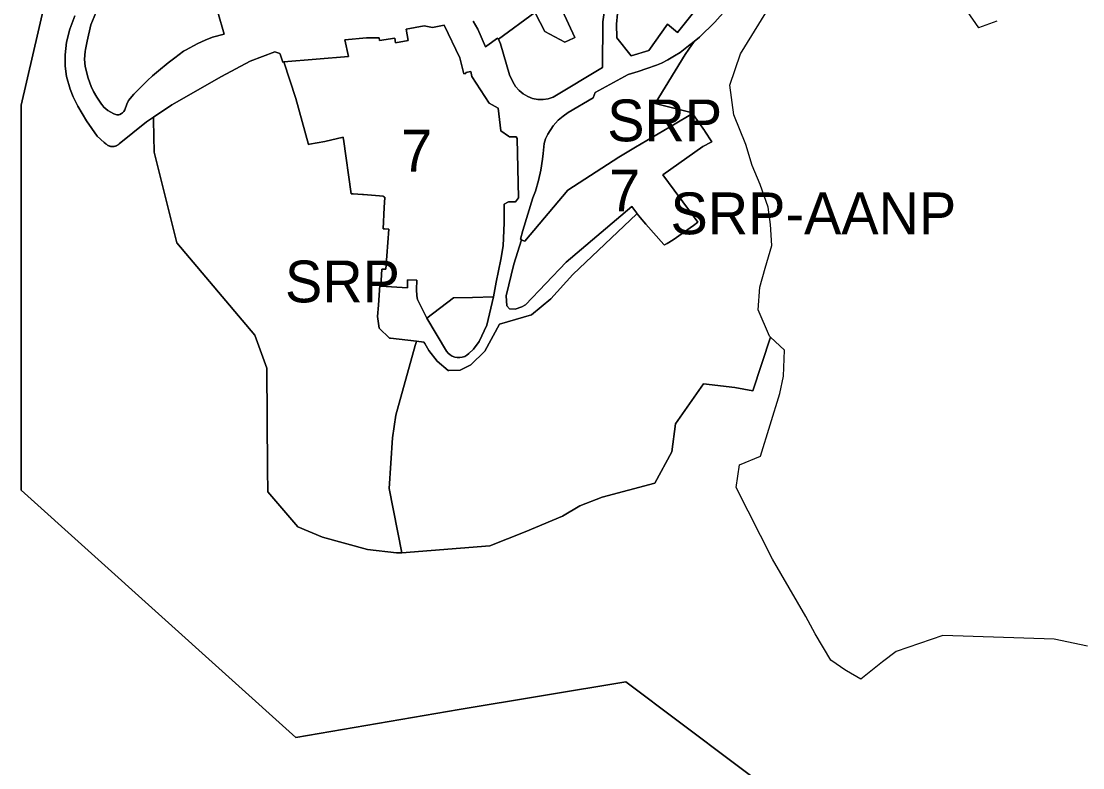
# Model space of a CAD drawing. Extents: x 598968 to 613553, y 4409678 to 4430833.
# Drawn here: x 610348.2 to 610653, y 4417730.3 to 4417944.6 of the extents above; entities that cross this region are included whole.
import ezdxf

# ---------------------------------------------------------------- set-up
doc = ezdxf.new("R2010")
doc.units = 0
for name, color, linetype in [('1', 7, 'Continuous'), ('Sòl Rústic Protegit', 7, 'Continuous'), ('Sòl Rústic Protegit - Alt Nivell de Protecció', 7, 'Continuous'), ('ZONA 7. CONJUNTS AMB ORDENACIONS ESPECÍFIQUES', 7, 'Continuous')]:
    doc.layers.add(name, color=color, linetype=linetype)

msp = doc.modelspace()

# ---------------------------------------------------------------- linework, layer by layer
at = {"layer": '1'}
for points in [[(610402.8218, 4417953.6371), (610406.4617, 4417940.8574), (610403.1318, 4417940.0273), (610401.081, 4417939.167), (610398.9218, 4417938.2473), (610395.3819, 4417936.3173), (610394.7919, 4417935.9973), (610392.3019, 4417934.1072), (610390.402, 4417932.6672), (610387.692, 4417930.3972), (610385.912, 4417928.8872), (610384.492, 4417927.5672), (610383.1421, 4417926.2972), (610380.5621, 4417923.6872), (610379.0621, 4417921.8972), (610378.5421, 4417920.8072), (610377.9521, 4417919.1872), (610377.6621, 4417918.6972), (610377.2822, 4417918.2872), (610377.0522, 4417918.1172), (610376.5522, 4417917.8572), (610376.2822, 4417917.7772), (610375.7222, 4417917.6972), (610374.8022, 4417918.0272), (610373.1022, 4417918.9771), (610371.9422, 4417919.9271), (610371.3622, 4417920.6571), (610371.2665, 4417920.7815), (610370.6664, 4417921.6321), (610369.9222, 4417922.777), (610368.9922, 4417924.397), (610368.3022, 4417925.9169), (610367.4822, 4417928.2269), (610366.5823, 4417931.5768), (610366.4022, 4417933.7068), (610366.6022, 4417935.8868), (610366.7122, 4417936.5268), (610367.1422, 4417938.8767), (610368.2422, 4417943.5967), (610373.0321, 4417955.1666)], [(610547.1001, 4417954.5196), (610536.6673, 4417941.3542), (610533.8103, 4417943.7595), (610528.4372, 4417936.1841), (610523.3205, 4417934.6895), (610519.2325, 4417939.8315), (610519.1071, 4417943.8006), (610519.3856, 4417946.7911)], [(610363.6146, 4417946.1933), (610362.1546, 4417942.3434), (610361.2446, 4417938.5935), (610360.8946, 4417934.9534), (610360.8146, 4417931.7436), (610361.2546, 4417928.7237), (610362.3346, 4417925.0738), (610363.1546, 4417922.9039), (610364.4546, 4417920.254), (610367.01, 4417916.0632), (610370.0019, 4417911.577), (610372.0962, 4417909.7824), (610372.5647, 4417909.3728), (610372.6663, 4417909.2824), (610372.7722, 4417909.1972), (610372.8822, 4417909.1173), (610372.996, 4417909.0429), (610373.1133, 4417908.9741), (610373.2339, 4417908.9114), (610373.3574, 4417908.8546), (610373.3675, 4417908.8506), (610373.4836, 4417908.804), (610373.6121, 4417908.7597), (610373.7427, 4417908.7217), (610373.8749, 4417908.6902), (610374.0086, 4417908.6654), (610374.1433, 4417908.6471), (610374.2788, 4417908.6356), (610374.4147, 4417908.6307), (610374.5506, 4417908.6325), (610374.6863, 4417908.6409), (610374.8214, 4417908.6561), (610374.9556, 4417908.6781), (610375.0886, 4417908.7065), (610375.22, 4417908.7415), (610375.3495, 4417908.7829), (610375.4768, 4417908.8306), (610375.6016, 4417908.8847), (610375.7235, 4417908.9448), (610375.8424, 4417909.0108), (610375.9579, 4417909.0826), (610376.0696, 4417909.16), (610376.1775, 4417909.2428), (610376.2811, 4417909.3308), (610376.3802, 4417909.4239), (610384.1742, 4417915.7349), (610386.2003, 4417917.0978), (610391.474, 4417920.6449), (610405.7336, 4417928.7752), (610413.984, 4417933.173), (610421.0032, 4417935.7955), (610422.4632, 4417935.3756), (610422.5508, 4417935.1155), (610423.2998, 4417932.8912), (610423.6116, 4417932.9378), (610442.2313, 4417934.5181), (610441.1113, 4417939.248), (610447.3713, 4417939.8681), (610450.9712, 4417939.8482), (610451.0912, 4417939.0982), (610455.5211, 4417939.7583), (610455.7312, 4417938.3983), (610459.3411, 4417939.1183), (610458.7911, 4417942.3183), (610463.9411, 4417943.2583), (610466.3309, 4417942.8284), (610469.6221, 4417943.4861), (610474.1809, 4417934.0787), (610475.3009, 4417929.4787), (610475.9009, 4417929.5987), (610475.8509, 4417929.8787), (610477.3109, 4417930.1488), (610477.6209, 4417928.7388), (610482.5552, 4417921.0683), (610485.1209, 4417919.639), (610485.9609, 4417913.1291), (610488.1708, 4417911.6592), (610488.3908, 4417911.3792), (610490.2908, 4417911.3992), (610490.5808, 4417910.8993), (610490.9608, 4417893.8695), (610490.1509, 4417892.7195), (610488.1709, 4417892.7895), (610486.8909, 4417892.0795), (610486.9109, 4417886.7395), (610486.6009, 4417880.1496), (610485.9709, 4417876.2097), (610484.581, 4417869.7397), (610483.7926, 4417865.4972), (610481.9021, 4417857.3666), (610479.7511, 4417852.7199), (610478.0451, 4417850.4779), (610476.789, 4417849.1902), (610476.2075, 4417848.7442), (610475.5592, 4417848.4023), (610474.8626, 4417848.1744), (610474.1377, 4417848.067), (610473.4051, 4417848.083), (610472.6855, 4417848.2221), (610471.9996, 4417848.4802), (610471.3669, 4417848.85), (610470.8054, 4417849.321), (610470.3312, 4417849.8798), (610464.7223, 4417859.4172), (610461.9843, 4417864.7656), (610461.7976, 4417865.8228), (610461.7354, 4417867.5643), (610461.8568, 4417870.2367), (610459.1613, 4417870.3393), (610459.0969, 4417868.1144), (610451.5214, 4417868.5992), (610451.1728, 4417868.8184), (610450.8206, 4417863.1096), (610450.5277, 4417859.8327), (610450.9537, 4417856.4574), (610453.9928, 4417853.6489), (610454.2485, 4417853.6183), (610461.7274, 4417852.7236), (610463.8526, 4417852.4693), (610464.08, 4417852.0864), (610465.2424, 4417850.1292), (610467.6905, 4417847.0555), (610470.8002, 4417844.3785), (610470.9851, 4417844.3803), (610474.2738, 4417844.4117), (610477.3503, 4417845.9983), (610481.3202, 4417849.8653), (610485.522, 4417857.6399), (610494.7266, 4417860.2821), (610500.2367, 4417864.9402), (610506.6415, 4417871.9302), (610524.9763, 4417889.3218), (610525.0373, 4417889.3908), (610524.9526, 4417889.5023), (610523.5206, 4417891.3901), (610504.7108, 4417875.45), (610492.9809, 4417863.22), (610491.9509, 4417862.65), (610490.0809, 4417861.91), (610488.4609, 4417862.04), (610487.651, 4417862.9299), (610487.4766, 4417865.7439), (610489.6509, 4417874.8997), (610491.8809, 4417881.8197), (610491.9066, 4417881.9051), (610491.5318, 4417882.0394), (610492.2873, 4417884.5116), (610495.1511, 4417893.9028), (610495.8516, 4417895.7992), (610496.7716, 4417898.8592), (610497.3816, 4417901.8391), (610497.9016, 4417905.039), (610498.0524, 4417906.6365), (610498.3215, 4417909.5489), (610498.7915, 4417910.8888), (610499.3915, 4417912.1888), (610500.9315, 4417914.5788), (610502.3614, 4417916.1688), (610503.8214, 4417917.3688), (610505.2513, 4417918.3889), (610512.4811, 4417922.579), (610513.0311, 4417924.159), (610522.4409, 4417929.2992), (610525.3208, 4417930.2092), (610527.8077, 4417931.022), (610530.5877, 4417931.9618), (610532.0907, 4417932.5794), (610533.8906, 4417933.5494), (610535.7905, 4417934.6395), (610537.3905, 4417935.6695), (610539.3605, 4417937.1396), (610541.4182, 4417938.7952), (610542.9981, 4417940.0664), (610547.3202, 4417944.3196), (610552.9501, 4417950.5796)], [(610516.1249, 4417951.2052), (610515.2475, 4417944.4096), (610515.1306, 4417931.3694), (610501.0008, 4417922.8093), (610499.5589, 4417922.3413), (610498.0589, 4417922.1218), (610496.5432, 4417922.1572), (610495.0551, 4417922.4464), (610493.6366, 4417922.9811), (610492.3281, 4417923.7464), (610491.1665, 4417924.7205), (610490.1848, 4417925.8755), (610489.4108, 4417927.179), (610488.4208, 4417929.259), (610485.8108, 4417938.0788), (610485.262, 4417939.4675), (610484.9725, 4417939.7582), (610481.9423, 4417937.5132), (610481.5639, 4417937.2328), (610479.3118, 4417942.2873), (610478.0218, 4417944.6272)]]:
    msp.add_lwpolyline(points, dxfattribs=at)
msp.add_lwpolyline([(610464.7223, 4417859.4172), (610470.3312, 4417849.8798), (610470.8054, 4417849.321), (610471.3669, 4417848.85), (610471.9996, 4417848.4802), (610472.6855, 4417848.2221), (610473.4051, 4417848.083), (610474.1377, 4417848.067), (610474.8626, 4417848.1744), (610475.5592, 4417848.4023), (610476.2075, 4417848.7442), (610476.789, 4417849.1902), (610478.0451, 4417850.4779), (610479.7511, 4417852.7199), (610481.9021, 4417857.3666), (610483.7926, 4417865.4972), (610477.7715, 4417865.3488), (610472.3132, 4417865.2142)], close=True, dxfattribs=at)
at = {"layer": 'Sòl Rústic Protegit'}
for points in [[(610495.8475, 4417946.8599), (610498.5807, 4417941.629), (610504.2837, 4417938.5905), (610506.7618, 4417939.7245), (610507.1448, 4417939.8997), (610499.3507, 4417956.9588)], [(610478.0218, 4417944.6272), (610479.3118, 4417942.2873), (610481.5639, 4417937.2328), (610481.9423, 4417937.5132), (610484.9725, 4417939.7582), (610485.262, 4417939.4675), (610495.7374, 4417947.0706)]]:
    msp.add_lwpolyline(points, dxfattribs=at)
for points in [[(610540.5104, 4417917.8465), (610540.1797, 4417918.5102), (610530.2421, 4417921.0102), (610538.8047, 4417935.0102), (610539.9247, 4417936.5994), (610541.4182, 4417938.7952), (610539.3605, 4417937.1396), (610537.3905, 4417935.6695), (610535.7905, 4417934.6395), (610533.8906, 4417933.5494), (610532.0907, 4417932.5794), (610530.5877, 4417931.9618), (610527.8077, 4417931.022), (610525.3208, 4417930.2092), (610522.4409, 4417929.2992), (610513.0311, 4417924.159), (610512.4811, 4417922.579), (610505.2513, 4417918.3889), (610503.8214, 4417917.3688), (610502.3614, 4417916.1688), (610500.9315, 4417914.5788), (610499.3915, 4417912.1888), (610498.7915, 4417910.8888), (610498.3215, 4417909.5489), (610498.0524, 4417906.6365), (610497.9016, 4417905.039), (610497.3816, 4417901.8391), (610496.7716, 4417898.8592), (610495.8516, 4417895.7992), (610495.1511, 4417893.9028), (610492.2873, 4417884.5116), (610491.5318, 4417882.0394), (610491.9066, 4417881.9051), (610491.8809, 4417881.8197), (610492.2561, 4417881.6853), (610492.833, 4417881.4786), (610505.1208, 4417896.0997), (610519.7606, 4417905.5898), (610524.5924, 4417908.4439), (610535.9658, 4417915.1621)], [(610423.6116, 4417932.9378), (610423.2998, 4417932.8912), (610422.5508, 4417935.1155), (610422.4632, 4417935.3756), (610421.0032, 4417935.7955), (610413.984, 4417933.173), (610405.7336, 4417928.7752), (610391.474, 4417920.6449), (610386.2003, 4417917.0978), (610386.2119, 4417916.2027), (610386.2123, 4417916.1675), (610386.4303, 4417907.0104), (610392.8677, 4417881.0104), (610415.3053, 4417854.5104), (610418.7427, 4417845.0104), (610418.9303, 4417816.0104), (610419.0553, 4417809.5104), (610427.6177, 4417799.5104), (610434.7427, 4417796.5104), (610447.6177, 4417793.0104), (610455.9927, 4417792.0104), (610457.5551, 4417792.0104), (610453.8671, 4417810.5102), (610454.8673, 4417825.0102), (610455.8047, 4417831.5102), (610461.3671, 4417851.5102), (610461.6343, 4417852.3792), (610461.7274, 4417852.7236), (610454.2485, 4417853.6183), (610453.9928, 4417853.6489), (610450.9537, 4417856.4574), (610450.5277, 4417859.8327), (610450.8206, 4417863.1096), (610451.1728, 4417868.8184), (610451.5214, 4417868.5992), (610451.7917, 4417873.4644), (610452.0796, 4417873.4479), (610452.9313, 4417873.3991), (610453.7613, 4417884.929), (610452.5576, 4417885.0122), (610452.1523, 4417885.0402), (610452.4513, 4417891.0989), (610452.619, 4417893.9873), (610452.6269, 4417894.1231), (610452.2683, 4417894.1533), (610452.2826, 4417894.3977), (610446.4888, 4417894.832), (610446.2077, 4417894.8531), (610443.5678, 4417895.0298), (610442.926, 4417895.0728), (610440.7203, 4417910.7233), (610440.6791, 4417911.0155), (610440.6393, 4417911.2974), (610435.393, 4417910.1267), (610431.0113, 4417909.3089), (610430.7371, 4417909.2577), (610427.1015, 4417922.418)]]:
    msp.add_lwpolyline(points, close=True, dxfattribs=at)
at = {"layer": 'Sòl Rústic Protegit - Alt Nivell de Protecció'}
for points in [[(610938.3053, 4417258.0102), (610976.1803, 4417352.5102), (610925.6803, 4417403.0102), (610837.3677, 4417510.5102), (610837.3677, 4417554.5102), (610717.4303, 4417605.0102), (610647.9927, 4417684.0102), (610584.9303, 4417707.5102), (610521.8053, 4417755.0102), (610473.9927, 4417747.0102), (610427.1177, 4417739.0102), (610348.2427, 4417810.0102), (610348.2427, 4417920.5102), (610371.9303, 4418023.0102), (610363.9927, 4418141.5102), (610450.8053, 4418165.0102), (610511.6177, 4418150.0102), (610545.4927, 4418141.5102), (610545.4927, 4418173.0102), (610466.5553, 4418259.5102)], [(610466.5553, 4418259.5102), (610545.4927, 4418173.0102), (610545.4927, 4418141.5102), (610511.6177, 4418150.0102), (610450.8053, 4418165.0102), (610363.9927, 4418141.5102), (610371.9303, 4418023.0102), (610348.2427, 4417920.5102), (610348.2427, 4417810.0102), (610427.1177, 4417739.0102), (610473.9927, 4417747.0102), (610521.8053, 4417755.0102), (610584.9303, 4417707.5102), (610647.9927, 4417684.0102), (610717.4303, 4417605.0102), (610837.3677, 4417554.5102), (610837.3677, 4417510.5102), (610925.6803, 4417403.0102), (610976.1803, 4417352.5102), (610938.3053, 4417258.0102)], [(610615.7297, 4417953.4185), (610623.0167, 4417942.7311), (610623.1767, 4417942.7908), (610628.3917, 4417944.7314)], [(610552.9501, 4417950.5796), (610547.3202, 4417944.3196), (610542.9981, 4417940.0664), (610541.4182, 4417938.7952), (610539.9247, 4417936.5994), (610538.8047, 4417935.0102), (610530.2421, 4417921.0102), (610540.1797, 4417918.5102), (610540.5104, 4417917.8465), (610540.8969, 4417918.0748), (610541.1, 4417917.7905), (610544.369, 4417913.2143), (610544.4645, 4417913.0805), (610546.4854, 4417910.0308), (610546.2799, 4417909.923), (610543.9305, 4417908.6905), (610532.4107, 4417900.5303), (610535.6703, 4417896.1328), (610540.6317, 4417889.4395), (610542.5248, 4417886.8855), (610541.2606, 4417886.001), (610535.4008, 4417881.901), (610533.6566, 4417880.8348), (610533.0709, 4417880.4768), (610532.8719, 4417880.3552), (610532.7654, 4417880.4749), (610527.5184, 4417886.3764), (610525.9127, 4417888.2369), (610525.5289, 4417888.7428), (610525.0605, 4417889.3602), (610525.0373, 4417889.3908), (610524.9763, 4417889.3218), (610506.6415, 4417871.9302), (610500.2367, 4417864.9402), (610494.7266, 4417860.2821), (610485.522, 4417857.6399), (610481.3202, 4417849.8653), (610477.3503, 4417845.9983), (610474.2738, 4417844.4117), (610470.9851, 4417844.3803), (610470.8002, 4417844.3785), (610467.6905, 4417847.0555), (610465.2424, 4417850.1292), (610464.08, 4417852.0864), (610463.8526, 4417852.4693), (610461.7274, 4417852.7236), (610461.6343, 4417852.3792), (610461.3671, 4417851.5102), (610455.8047, 4417831.5102), (610454.8673, 4417825.0102), (610453.8671, 4417810.5102), (610457.5551, 4417792.0104), (610482.7425, 4417794.0104), (610492.8675, 4417798.0104), (610503.6175, 4417802.5104), (610508.6175, 4417805.5104), (610514.9925, 4417808.0104), (610530.1801, 4417812.0104), (610535.0551, 4417821.0104), (610536.1175, 4417829.0104), (610544.1175, 4417840.5104), (610553.1175, 4417839.5104), (610558.2425, 4417838.5104), (610563.3425, 4417853.9347), (610563.0177, 4417854.2312), (610559.8301, 4417861.731), (610560.3301, 4417868.231), (610561.8301, 4417873.731), (610563.7051, 4417880.231), (610563.3301, 4417886.2308), (610562.6427, 4417891.2308), (610560.3927, 4417897.7306), (610558.0801, 4417903.2304), (610556.2677, 4417909.2304), (610552.8301, 4417917.7302), (610551.7051, 4417926.23), (610554.7051, 4417935.23), (610564.0177, 4417950.23)], [(610654.3293, 4417765.234), (610644.7669, 4417767.234), (610612.8297, 4417768.2336), (610599.3923, 4417763.7334), (610595.4549, 4417760.7334), (610589.2675, 4417755.7329), (610585.1957, 4417758.1284), (610585.0175, 4417758.2329), (610580.6427, 4417761.2329), (610576.1427, 4417768.7328), (610573.4551, 4417773.7328), (610563.8927, 4417790.2324), (610553.5179, 4417810.7318), (610554.4553, 4417817.2318), (610560.4553, 4417819.7318), (610566.0177, 4417837.7318), (610567.0801, 4417842.7316), (610567.3925, 4417850.2316), (610563.3425, 4417853.9347), (610558.2425, 4417838.5104), (610553.1175, 4417839.5104), (610544.1175, 4417840.5104), (610536.1175, 4417829.0104), (610535.0551, 4417821.0104), (610530.1801, 4417812.0104), (610514.9925, 4417808.0104), (610508.6175, 4417805.5104), (610503.6175, 4417802.5104), (610492.8675, 4417798.0104), (610482.7425, 4417794.0104), (610457.5551, 4417792.0104), (610455.9927, 4417792.0104), (610447.6177, 4417793.0104), (610434.7427, 4417796.5104), (610427.6177, 4417799.5104), (610419.0553, 4417809.5104), (610418.9303, 4417816.0104), (610418.7427, 4417845.0104), (610415.3053, 4417854.5104), (610392.8677, 4417881.0104), (610386.4303, 4417907.0104), (610386.2123, 4417916.1675), (610386.2119, 4417916.2027), (610386.2003, 4417917.0978), (610384.1742, 4417915.7349), (610376.3802, 4417909.4239), (610376.2811, 4417909.3308), (610376.1775, 4417909.2428), (610376.0696, 4417909.16), (610375.9579, 4417909.0826), (610375.8424, 4417909.0108), (610375.7235, 4417908.9448), (610375.6016, 4417908.8847), (610375.4768, 4417908.8306), (610375.3495, 4417908.7829), (610375.22, 4417908.7415), (610375.0886, 4417908.7065), (610374.9556, 4417908.6781), (610374.8214, 4417908.6561), (610374.6863, 4417908.6409), (610374.5506, 4417908.6325), (610374.4147, 4417908.6307), (610374.2788, 4417908.6356), (610374.1433, 4417908.6471), (610374.0086, 4417908.6654), (610373.8749, 4417908.6902), (610373.7427, 4417908.7217), (610373.6121, 4417908.7597), (610373.4836, 4417908.804), (610373.3675, 4417908.8506), (610373.3574, 4417908.8546), (610373.2339, 4417908.9114), (610373.1133, 4417908.9741), (610372.996, 4417909.0429), (610372.8822, 4417909.1173), (610372.7722, 4417909.1972), (610372.6663, 4417909.2824), (610372.5647, 4417909.3728), (610372.0962, 4417909.7824), (610370.0019, 4417911.577), (610367.01, 4417916.0632), (610364.4546, 4417920.254), (610363.1546, 4417922.9039), (610362.3346, 4417925.0738), (610361.2546, 4417928.7237), (610360.8146, 4417931.7436), (610360.8946, 4417934.9534), (610361.2446, 4417938.5935), (610362.1546, 4417942.3434), (610363.6146, 4417946.1933)]]:
    msp.add_lwpolyline(points, dxfattribs=at)
at = {"layer": 'ZONA 7. CONJUNTS AMB ORDENACIONS ESPECÍFIQUES'}
for points in [[(610499.3507, 4417956.9588), (610507.1448, 4417939.8997), (610506.7618, 4417939.7245), (610504.2837, 4417938.5905), (610498.5807, 4417941.629), (610495.8475, 4417946.8599)], [(610373.0321, 4417955.1666), (610368.2422, 4417943.5967), (610367.1422, 4417938.8767), (610366.7122, 4417936.5268), (610366.6022, 4417935.8868), (610366.4022, 4417933.7068), (610366.5823, 4417931.5768), (610367.4822, 4417928.2269), (610368.3022, 4417925.9169), (610368.9922, 4417924.397), (610369.9222, 4417922.777), (610370.6664, 4417921.6321), (610371.2665, 4417920.7815), (610371.3622, 4417920.6571), (610371.9422, 4417919.9271), (610373.1022, 4417918.9771), (610374.8022, 4417918.0272), (610375.7222, 4417917.6972), (610376.2822, 4417917.7772), (610376.5522, 4417917.8572), (610377.0522, 4417918.1172), (610377.2822, 4417918.2872), (610377.6621, 4417918.6972), (610377.9521, 4417919.1872), (610378.5421, 4417920.8072), (610379.0621, 4417921.8972), (610380.5621, 4417923.6872), (610383.1421, 4417926.2972), (610384.492, 4417927.5672), (610385.912, 4417928.8872), (610387.692, 4417930.3972), (610390.402, 4417932.6672), (610392.3019, 4417934.1072), (610394.7919, 4417935.9973), (610395.3819, 4417936.3173), (610398.9218, 4417938.2473), (610401.081, 4417939.167), (610403.1318, 4417940.0273), (610406.4617, 4417940.8574), (610402.8218, 4417953.6371)], [(610519.3856, 4417946.7911), (610519.1071, 4417943.8006), (610519.2325, 4417939.8315), (610523.3205, 4417934.6895), (610528.4372, 4417936.1841), (610533.8103, 4417943.7595), (610536.6673, 4417941.3542), (610547.1001, 4417954.5196)], [(610495.7374, 4417947.0706), (610485.262, 4417939.4675), (610485.8108, 4417938.0788), (610488.4208, 4417929.259), (610489.4108, 4417927.179), (610490.1848, 4417925.8755), (610491.1665, 4417924.7205), (610492.3281, 4417923.7464), (610493.6366, 4417922.9811), (610495.0551, 4417922.4464), (610496.5432, 4417922.1572), (610498.0589, 4417922.1218), (610499.5589, 4417922.3413), (610501.0008, 4417922.8093), (610515.1306, 4417931.3694), (610515.2475, 4417944.4096), (610516.1249, 4417951.2052)]]:
    msp.add_lwpolyline(points, dxfattribs=at)
for points in [[(610483.7926, 4417865.4972), (610484.581, 4417869.7397), (610485.9709, 4417876.2097), (610486.6009, 4417880.1496), (610486.9109, 4417886.7395), (610486.8909, 4417892.0795), (610488.1709, 4417892.7895), (610490.1509, 4417892.7195), (610490.9608, 4417893.8695), (610490.5808, 4417910.8993), (610490.2908, 4417911.3992), (610488.3908, 4417911.3792), (610488.1708, 4417911.6592), (610485.9609, 4417913.1291), (610485.1209, 4417919.639), (610482.5552, 4417921.0683), (610477.6209, 4417928.7388), (610477.3109, 4417930.1488), (610475.8509, 4417929.8787), (610475.9009, 4417929.5987), (610475.3009, 4417929.4787), (610474.1809, 4417934.0787), (610469.6221, 4417943.4861), (610466.3309, 4417942.8284), (610463.9411, 4417943.2583), (610458.7911, 4417942.3183), (610459.3411, 4417939.1183), (610455.7312, 4417938.3983), (610455.5211, 4417939.7583), (610451.0912, 4417939.0982), (610450.9712, 4417939.8482), (610447.3713, 4417939.8681), (610441.1113, 4417939.248), (610442.2313, 4417934.5181), (610423.6116, 4417932.9378), (610427.1015, 4417922.418), (610430.7371, 4417909.2577), (610431.0113, 4417909.3089), (610435.393, 4417910.1267), (610440.6393, 4417911.2974), (610440.6791, 4417911.0155), (610440.7203, 4417910.7233), (610442.926, 4417895.0728), (610443.5678, 4417895.0298), (610446.2077, 4417894.8531), (610446.4888, 4417894.832), (610452.2826, 4417894.3977), (610452.2683, 4417894.1533), (610452.6269, 4417894.1231), (610452.619, 4417893.9873), (610452.4513, 4417891.0989), (610452.1523, 4417885.0402), (610452.5576, 4417885.0122), (610453.7613, 4417884.929), (610452.9313, 4417873.3991), (610452.0796, 4417873.4479), (610451.7917, 4417873.4644), (610451.5214, 4417868.5992), (610459.0969, 4417868.1144), (610459.1613, 4417870.3393), (610461.8568, 4417870.2367), (610461.7354, 4417867.5643), (610461.7976, 4417865.8228), (610461.9843, 4417864.7656), (610464.7223, 4417859.4172), (610472.3132, 4417865.2142), (610477.7715, 4417865.3488)], [(610525.0373, 4417889.3908), (610525.0605, 4417889.3602), (610525.5289, 4417888.7428), (610525.9127, 4417888.2369), (610527.5184, 4417886.3764), (610532.7654, 4417880.4749), (610532.8719, 4417880.3552), (610533.0709, 4417880.4768), (610533.6566, 4417880.8348), (610535.4008, 4417881.901), (610541.2606, 4417886.001), (610542.5248, 4417886.8855), (610540.6317, 4417889.4395), (610535.6703, 4417896.1328), (610532.4107, 4417900.5303), (610543.9305, 4417908.6905), (610546.2799, 4417909.923), (610546.4854, 4417910.0308), (610544.4645, 4417913.0805), (610544.369, 4417913.2143), (610541.1, 4417917.7905), (610540.8969, 4417918.0748), (610540.5104, 4417917.8465), (610535.9658, 4417915.1621), (610524.5924, 4417908.4439), (610519.7606, 4417905.5898), (610505.1208, 4417896.0997), (610492.833, 4417881.4786), (610492.2561, 4417881.6853), (610491.8809, 4417881.8197), (610489.6509, 4417874.8997), (610487.4766, 4417865.7439), (610487.651, 4417862.9299), (610488.4609, 4417862.04), (610490.0809, 4417861.91), (610491.9509, 4417862.65), (610492.9809, 4417863.22), (610504.7108, 4417875.45), (610523.5206, 4417891.3901), (610524.9526, 4417889.5023)]]:
    msp.add_lwpolyline(points, close=True, dxfattribs=at)

# ---------------------------------------------------------------- texts
at = {"layer": 'Sòl Rústic Protegit'}
for p in [(610516.475, 4417910.1369), (610423.9638, 4417863.9029)]:
    msp.add_text('SRP', height=12, dxfattribs=at).set_placement(p)
at = {"layer": 'Sòl Rústic Protegit - Alt Nivell de Protecció'}
msp.add_text('SRP-AANP', height=12, dxfattribs=at).set_placement((610534.6357, 4417883.4551))
at = {"layer": 'ZONA 7. CONJUNTS AMB ORDENACIONS ESPECÍFIQUES'}
for p in [(610457.2862, 4417901.4517), (610516.981, 4417889.9924)]:
    msp.add_text('7', height=12, dxfattribs=at).set_placement(p)

doc.saveas('drawing.dxf')
